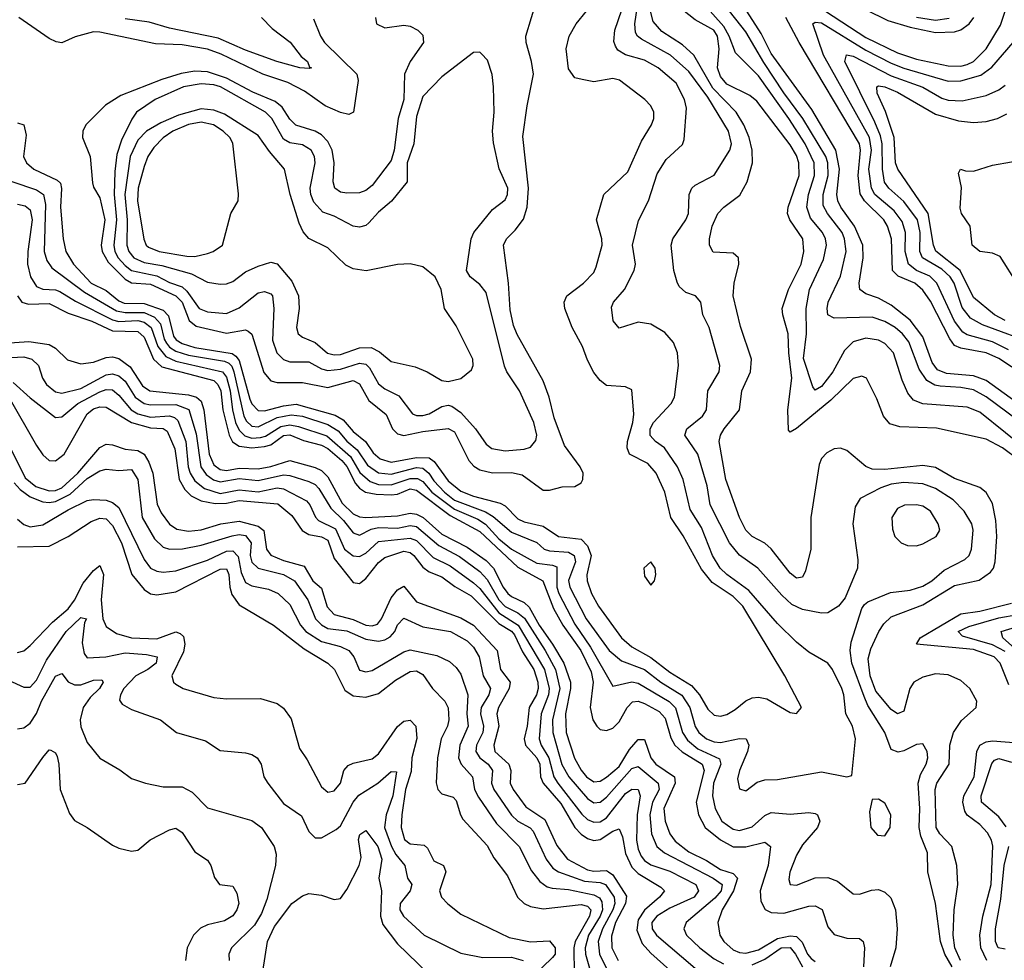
# Model space of a CAD drawing. Header units: inches. Extents: x 884549 to 1028252, y 526810 to 653624.
# Tile 511 of 656: x 952437 to 955547, y 595771 to 598743. Entities that reach past the tile are written whole.
import ezdxf

# ---------------------------------------------------------------- set-up
doc = ezdxf.new("R2010")
doc.units = ezdxf.units.IN
doc.header["$MEASUREMENT"] = 0
doc.layers.add('A9559', color=7, linetype='Continuous')

msp = doc.modelspace()

# ---------------------------------------------------------------- linework, layer by layer
at = {"layer": 'A9559', "color": 5}
for points, elevation in [([(952411.6, 598231.6), (952490, 598205.1), (952512.4, 598190), (952518.4, 598158.4), (952514.3, 598010), (952522.2, 597982.2), (952538.4, 597958.4), (952642, 597882), (952743.1, 597823.1), (952770, 597817.3), (952830, 597817), (952862.8, 597802.8), (952881.9, 597781.9), (952893.3, 597733.3), (952900.3, 597720.3), (952910, 597707.9), (952930, 597695.7), (952970, 597683), (953083.7, 597663.7), (953097.7, 597657.7), (953107.4, 597647.4), (953113.7, 597630), (953145.1, 597490), (953153.8, 597473.8), (953170, 597458.8), (953190, 597456.3), (953250, 597485.3), (953294.4, 597494.4), (953330, 597490.2), (953410, 597463.5), (953443.2, 597443.2), (953470, 597411), (953503.3, 597383.3), (953535.2, 597335.2), (953570, 597310.5), (953610, 597306.4), (953690, 597328.1), (953710, 597326.1), (953729.6, 597309.6), (953745.4, 597285.4), (953778.6, 597250), (953810, 597224.9), (953908, 597188), (953932.7, 597172.7), (953990, 597123.1), (954070, 597090.8), (954093.9, 597070), (954110, 597064.1), (954170, 597059.8), (954188.4, 597050), (954192.8, 597030), (954170.7, 596970.7), (954174.2, 596950), (954226.3, 596850), (954299.2, 596750), (954337.4, 596717.4), (954410, 596690), (954461.7, 596650), (954528.6, 596608.6), (954553.3, 596570), (954570, 596509.1), (954581.8, 596490), (954606, 596470), (954630, 596461), (954650, 596459.4), (954710, 596471.4), (954731.9, 596470), (954739.8, 596450), (954735.5, 596430), (954710.2, 596370), (954704.2, 596344.2), (954710, 596313), (954730, 596306.3), (954766.7, 596333.3), (954790, 596340.7), (954830, 596341.9), (954970, 596366), (955049.4, 596350.6), (955065.2, 596354.8), (955076.5, 596470), (955067, 596510), (955046.7, 596550), (955040.4, 596610), (955034.2, 596630), (955004.3, 596690), (954989.8, 596710), (954930, 596744.6), (954890, 596776.1), (954830, 596834.7), (954739.5, 596939.5), (954670, 596989.6), (954649.9, 597010), (954624.7, 597050), (954590, 597138.1), (954554.7, 597194.7), (954532.2, 597290), (954514.3, 597330), (954473.2, 597390), (954444.9, 597410), (954428.4, 597428.4), (954428.8, 597450), (954439.2, 597470), (954494.6, 597530), (954504.9, 597550), (954518.3, 597650), (954514.9, 597690), (954502.2, 597722.2), (954474.7, 597754.7), (954430, 597780.8), (954390, 597786.8), (954330, 597768.4), (954311.1, 597791.1), (954306, 597834), (954313, 597850), (954347.4, 597890), (954378, 597950), (954382.4, 597970), (954372.2, 598030), (954391.6, 598108.4), (954423.4, 598170), (954450, 598255.8), (954479.1, 598300.9), (954530, 598348), (954535.9, 598364.1), (954542.9, 598462.9), (954537.2, 598490), (954510, 598542.1), (954453.9, 598590), (954410, 598614.5), (954350, 598631.2), (954326.4, 598646.4), (954318.6, 598658.6), (954313.9, 598673.9), (954316.9, 598710), (954350, 598808.1)], 2560), ([(953560.6, 598750), (953564.2, 598730), (953590, 598717.2), (953650, 598725), (953670, 598722), (953694.6, 598710), (953710, 598693.4), (953712.7, 598670), (953669.8, 598610.2), (953652.2, 598570), (953650.6, 598490), (953631.9, 598430), (953619.2, 598330), (953610, 598297.5), (953550, 598219.2), (953530, 598202.6), (953510, 598195.8), (953470, 598194.7), (953450, 598198.1), (953432.4, 598210), (953427.2, 598230), (953429.7, 598290), (953423.7, 598330), (953410, 598357.6), (953390, 598378.5), (953370, 598390.8), (953309.6, 598409.6), (953290, 598428.6), (953265.8, 598465.8), (953243.6, 598483.6), (953173.1, 598513.1), (953090, 598557.9), (953030, 598578), (952990, 598579.6), (952947.2, 598572.8), (952886, 598554), (952756.6, 598503.4), (952707.7, 598472.3), (952646.3, 598410), (952636.6, 598390), (952635.1, 598370), (952659.4, 598310), (952666.9, 598226.9), (952670, 598213.7), (952690, 598179.5), (952706.1, 598110), (952694.3, 598030), (952697.9, 598010), (952716.1, 597976.1), (952770, 597923), (952790, 597910.8), (952850, 597907.3), (952930.1, 597870.1), (952949.9, 597849.9), (952972.1, 597792.1), (952994, 597774), (953090, 597752.5), (953150, 597762.8), (953159, 597759), (953170, 597749.3), (953208.3, 597628.3), (953230, 597601.9), (953250, 597596.5), (953330, 597596.7), (953410, 597580.8), (953490, 597603.1), (953510, 597592.5), (953539.9, 597539.9), (953594.9, 597494.9), (953614.5, 597450), (953630, 597433.9), (953650, 597429.3), (953710, 597441.5), (953790, 597450.5), (953810, 597440.3), (953855.7, 597350), (953871.8, 597331.8), (953890, 597320.1), (953930, 597311.3), (953990, 597311.6), (954024.1, 597304.1), (954090, 597256.4), (954110, 597256.4), (954150, 597266.8), (954190, 597267.6), (954210, 597278.9), (954215.6, 597290), (954216.4, 597310), (954207.2, 597330), (954157.6, 597397.6), (954124.6, 597484.6), (954108.9, 597550), (954090, 597601.6), (954007.8, 597747.8), (953996.4, 597776.4), (953986.1, 597826.1), (953981.1, 597910), (953965.5, 598030), (953975, 598050), (954002.4, 598077.6), (954027.8, 598112.2), (954040.1, 598150), (954043.5, 598210), (954026.4, 598373.6), (954039.3, 598470), (954059.7, 598570), (954053.8, 598610), (954036.2, 598670), (954036, 598690), (954070.9, 598809.1)], 2620), ([(955381.8, 595750), (955359, 595790), (955345.8, 595830), (955329.4, 595950), (955305.3, 596050), (955304.4, 596110), (955283.2, 596163.2), (955277.9, 596190), (955280.5, 596250), (955274.7, 596330), (955282.6, 596357.4), (955299.6, 596390), (955304.9, 596410), (955302.9, 596430), (955290, 596454.2), (955270, 596453), (955230, 596432.1), (955211.5, 596428.5), (955190, 596437), (955169.1, 596490), (955116.2, 596576.2), (955104, 596604), (955065.4, 596710), (955060.3, 596750), (955063.6, 596776.4), (955097.3, 596882.7), (955105.2, 596894.8), (955116.2, 596903.8), (955187.5, 596932.5), (955250, 596939.9), (955290, 596953.1), (955318.5, 596970), (955356.7, 597003.3), (955422.4, 597037.6), (955436, 597050), (955443.4, 597070), (955448.9, 597130), (955444.3, 597150), (955420.2, 597190), (955385.6, 597225.6), (955330, 597261.9), (955290, 597275.8), (955230, 597280.5), (955190, 597275.2), (955156.4, 597263.6), (955092, 597230), (955076.3, 597203.7), (955068.8, 597150), (955084.4, 597035.6), (955083.1, 597010), (955044.4, 596915.6), (955023, 596890), (954990, 596868.5), (954970, 596867.4), (954910, 596878.7), (954875.4, 596895.4), (954844, 596924), (954768.8, 597010), (954710, 597051.2), (954678.7, 597090), (954617.7, 597210), (954608, 597270), (954578.9, 597370), (954537.7, 597430), (954543.7, 597450), (954593.1, 597490), (954606.4, 597510), (954610.4, 597570), (954646.1, 597630), (954648.7, 597650), (954614.2, 597770), (954594.3, 597810), (954588.2, 597850), (954571.8, 597870), (954540.5, 597880.5), (954520, 597900), (954513.2, 597913.2), (954502.9, 597950), (954494.5, 598030), (954499.9, 598050), (954541.2, 598110), (954549.5, 598130), (954551.4, 598190), (954560.2, 598210), (954570, 598219.3), (954630, 598251), (954679.9, 598330), (954685.5, 598350), (954675.7, 598390), (954610, 598497.5), (954550, 598579.1), (954492.6, 598630), (954401.1, 598681.1), (954388.8, 598690), (954382, 598702), (954379.9, 598730), (954395, 598830)], 2540), ([(955631.7, 597371.7), (955470, 597502.4), (955430, 597518.7), (955290, 597529.1), (955260.2, 597540.2), (955242.4, 597562.4), (955224, 597604), (955197, 597690), (955170, 597719.5), (955150, 597729.9), (955110, 597736), (955070, 597724.3), (955042.5, 597697.5), (955005.7, 597630), (954970, 597583.9), (954950, 597572.5), (954942.2, 597582.2), (954912.6, 597672.6), (954921.9, 597750), (954920.8, 597830), (954931.2, 597890), (954975.6, 597984.4), (954985, 598030), (954982.3, 598050), (954973, 598070), (954935.2, 598115.2), (954922.9, 598150), (954928.3, 598190), (954947.5, 598250), (954946.2, 598290), (954917.8, 598350), (954866.8, 598430), (954770, 598564.9), (954698.1, 598638.1), (954678.3, 598690), (954661, 598721), (954565.6, 598830)], 2460), ([(955040.1, 598810), (955179.5, 598739.5), (955250, 598718.8), (955330, 598702.5), (955390, 598704.1), (955410, 598710.8), (955435.4, 598730), (955450.5, 598750)], 2420), ([(952430, 598417), (952450, 598410.1), (952457.7, 598377.7), (952448.8, 598310), (952458.8, 598290), (952481.6, 598270), (952555.3, 598235.3), (952565.8, 598225.8), (952569.2, 598209.2), (952566.3, 598150), (952574.3, 598050), (952582.9, 598010), (952607.2, 597970), (952662.3, 597910), (952710, 597886.6), (952750, 597854.8), (952767.1, 597847.1), (952830, 597846.1), (952890, 597824.8), (952907.4, 597807.4), (952922.2, 597742.2), (952930.8, 597730.8), (952950, 597719.3), (952990, 597706.8), (953107.5, 597687.5), (953119.7, 597679.7), (953130, 597665.3), (953163.8, 597543.8), (953170, 597528.8), (953190, 597508), (953210, 597506.5), (953270, 597522.5), (953310, 597527.4), (953433.1, 597493.1), (953458.7, 597478.7), (953490, 597441.2), (953529.4, 597409.4), (953553.8, 597373.8), (953575.4, 597355.4), (953610, 597344.9), (953690, 597359.7), (953730, 597358.1), (953746.4, 597346.4), (953790, 597285.2), (953830, 597253.2), (953870, 597237.6), (953954.9, 597214.9), (953970, 597206.5), (954010, 597165.9), (954030, 597156.1), (954090, 597142), (954138.6, 597110), (954210, 597101), (954230, 597080.4), (954242.1, 597050), (954228.7, 596988.7), (954228.9, 596970), (954242.8, 596930), (954264.9, 596890), (954338.2, 596790), (954370, 596761.2), (954430, 596727.4), (954490, 596681.6), (954558.5, 596638.5), (954584, 596610), (954610, 596563.7), (954630, 596545), (954650, 596542.6), (954670, 596547.8), (954696.9, 596563.1), (954730, 596590.7), (954750, 596599.8), (954770, 596602.6), (954796.9, 596596.9), (954870, 596553.4), (954890, 596550.8), (954906, 596570), (954854, 596670), (954720.7, 596890), (954690, 596919.9), (954623.9, 596963.9), (954590, 597006.8), (954532.2, 597112.2), (954493.2, 597170), (954474.2, 597250), (954447.1, 597310), (954420.5, 597340.5), (954363.2, 597370), (954355.9, 597390), (954357, 597410), (954374, 597470), (954376.3, 597496.3), (954370, 597573.2), (954350, 597582.9), (954290, 597587.1), (954270, 597602.7), (954250, 597627.9), (954230, 597666.6), (954214.8, 597710), (954182.1, 597770), (954158.7, 597830), (954157.1, 597850), (954165.2, 597870), (954218.2, 597910), (954250, 597944.2), (954257.8, 597962.2), (954276.6, 598030), (954275.4, 598050), (954259.1, 598110), (954282.3, 598190), (954357.6, 598262.4), (954401.2, 598358.8), (954432.3, 598410), (954439.4, 598430), (954439.8, 598450), (954430, 598470.9), (954411.9, 598490), (954331.4, 598551.4), (954310, 598556.9), (954250, 598546.2), (954213.5, 598553.5), (954190, 598559.1), (954170, 598587.8), (954163.1, 598650), (954172.8, 598690), (954194.7, 598730), (954227, 598770)], 2580), ([(955408.2, 595770), (955390.9, 595810), (955384.9, 595850), (955388.9, 595930), (955400.3, 596010), (955396.5, 596070), (955381.3, 596130), (955343.2, 596170), (955331.3, 596190), (955328.5, 596310), (955334, 596330), (955372.5, 596390), (955374.8, 596450), (955386.7, 596490), (955411.9, 596528.1), (955458.4, 596570), (955459.9, 596590), (955438.3, 596630), (955410, 596654.6), (955370, 596672.3), (955330, 596675.4), (955290, 596665.5), (955261.5, 596650), (955248.9, 596630), (955230, 596557.7), (955210, 596549.4), (955190, 596563.1), (955141.6, 596621.6), (955122.8, 596670), (955116.9, 596723.1), (955124.9, 596755.1), (955150.5, 596809.5), (955166.3, 596833.7), (955190, 596855.5), (955290, 596893.7), (955390, 596954.9), (955467.8, 596972.2), (955503.2, 596996.8), (955512.3, 597010), (955517.6, 597030), (955523.4, 597110), (955520.2, 597160.2), (955510, 597213.7), (955490, 597249), (955470, 597264.9), (955390, 597292.6), (955330, 597327.3), (955290, 597334.4), (955170, 597321.8), (955130, 597322.8), (955110, 597331.4), (955050, 597381), (955029, 597389), (955010, 597386.4), (954986.4, 597373.6), (954970, 597356.5), (954962.5, 597337.5), (954935.8, 597170), (954936, 597070), (954919.1, 597000.9), (954910, 596980.8), (954890, 596978.1), (954870, 596993.5), (954810, 597070.8), (954790, 597089.1), (954750, 597109.4), (954730, 597129.9), (954710.8, 597170), (954667.1, 597290), (954646.4, 597410), (954650.5, 597430), (954662.1, 597450), (954710.5, 597510), (954717.7, 597570), (954745, 597630), (954748, 597670), (954713.6, 597773.6), (954690.4, 597870), (954693.7, 597910), (954708.6, 597970), (954707.1, 597990), (954690, 598004.5), (954627.8, 598007.8), (954615.7, 598030), (954615.4, 598050), (954624.2, 598090), (954641.9, 598130), (954661.1, 598150), (954711.7, 598188.3), (954734.3, 598230), (954752, 598290), (954750.6, 598330), (954741.3, 598370), (954724.4, 598410), (954700.2, 598450), (954626.2, 598526.2), (954566.7, 598630), (954530, 598663.4), (954464.8, 598704.8), (954437.3, 598737.3), (954429, 598769)], 2520), ([(955594.4, 597350), (955541.6, 597390), (955490, 597417.6), (955332.3, 597452.3), (955216.6, 597456.6), (955185.4, 597465.4), (955165.4, 597490), (955144.6, 597544.6), (955111.6, 597610), (955096.6, 597616.6), (955070, 597609.1), (954999.2, 597540.8), (954890, 597451.4), (954870, 597439.8), (954865.3, 597445.3), (954863.4, 597510), (954875.7, 597610), (954865.8, 597690), (954863.9, 597750), (954847.1, 597810), (954845.6, 597830), (954865.6, 597890), (954905.7, 597970), (954914, 598010), (954910.6, 598050), (954869.1, 598110), (954861.7, 598130), (954864.2, 598150), (954898.9, 598250), (954898, 598290), (954890, 598313.4), (954870, 598346.7), (954764.9, 598484.9), (954743.1, 598503.1), (954670, 598539.2), (954650, 598562.6), (954641.5, 598590), (954646.7, 598650), (954641.1, 598690), (954628.9, 598710), (954570, 598742.4), (954530, 598774.2)], 2480), ([(955652.7, 597430), (955490, 597551.3), (955450, 597572.7), (955410, 597580.4), (955344.2, 597584.2), (955327.8, 597587.8), (955302.4, 597602.4), (955278.5, 597638.5), (955244.9, 597724.9), (955225.6, 597750), (955202.5, 597770), (955170, 597789), (955130, 597802.3), (955010, 597799.5), (954990, 597809.8), (954986.9, 597830), (954990.4, 597850), (955030, 597932.1), (955047.8, 598010), (955042.1, 598050), (955034.3, 598070), (954988.3, 598130), (954975.2, 598155.2), (954975, 598190), (954990.1, 598250), (954989, 598290), (954983.4, 598310), (954910.4, 598430.4), (954850, 598511.5), (954787, 598607), (954730, 598704.1), (954663, 598790)], 2440), ([(955710, 597444), (955490, 597602.6), (955450, 597617.3), (955364.7, 597624.7), (955336, 597636), (955319.2, 597659.2), (955290, 597740.3), (955250, 597793.4), (955190, 597840.7), (955150, 597862.4), (955110, 597876.5), (955090.5, 597890), (955088.3, 597910), (955101.5, 597990), (955100.3, 598030), (955074, 598090), (955030.4, 598150), (955021, 598170), (955018.4, 598190), (955026.2, 598270), (955014.8, 598330), (954938.8, 598458.8), (954810, 598636), (954778.5, 598698.5), (954734, 598770)], 2420), ([(954981.8, 598770), (955110, 598686.3), (955210, 598637.7), (955270, 598617.6), (955370, 598596.6), (955410, 598595.4), (955430, 598600.9), (955450, 598610.4), (955489.9, 598650), (955534.6, 598725.4), (955549.1, 598770)], 2380), ([(953365.2, 598745.2), (953387, 598690), (953399.4, 598670), (953501.3, 598570), (953506.3, 598550), (953491.3, 598450), (953476.7, 598443.3), (953450, 598449.3), (953401.4, 598470), (953336.3, 598516.3), (953284.2, 598544.2), (953204.8, 598570), (953073.8, 598633.8), (953030, 598649.1), (952950, 598663.6), (952865.9, 598665.9), (952690, 598703.5), (952670, 598703.9), (952611.9, 598688.1), (952570, 598669.5), (952552.5, 598672.5), (952530, 598682.7), (952434.6, 598750)], 2580), ([(953200.9, 598750), (953234.8, 598714.8), (953291.7, 598671.7), (953325.9, 598625.9), (953345.8, 598610), (953352.3, 598592.3), (953358.8, 598590), (953351.7, 598588.3), (953322, 598590), (953248.9, 598610), (953150, 598646.2), (953064.1, 598684.1), (952910, 598715.9), (952845.5, 598734.5), (952770, 598745.5)], 2560), ([(955736.3, 597536.3), (955530, 597672.5), (955490, 597690.4), (955410, 597704.6), (955390, 597713.3), (955374.7, 597734.7), (955313.6, 597853.6), (955290, 597888), (955263.9, 597910), (955212, 597932), (955194.1, 597950), (955190.6, 598050), (955177.9, 598090), (955166.6, 598110), (955105.1, 598170), (955092, 598192), (955085.4, 598250), (955092.6, 598330), (955089.3, 598350), (954899, 598670), (954857.3, 598750)], 2380), ([(955270, 598750.9), (955330, 598741.5), (955372.5, 598747.5)], 2440), ([(955559.8, 597699.8), (955510, 597724.8), (955430, 597746.5), (955415.8, 597755.8), (955390, 597790), (955334.2, 597910), (955312.1, 597932.1), (955270, 597950.4), (955243.8, 597970), (955233.7, 598010), (955235.2, 598070), (955224.5, 598104.5), (955198.6, 598138.6), (955138.3, 598190), (955127.6, 598210), (955118.8, 598270), (955127.3, 598330), (955120.9, 598370), (954975.7, 598630), (954942.2, 598730), (954950, 598735.2), (954970, 598733), (955110, 598646.5), (955190, 598605), (955230, 598589.8), (955370, 598548.2), (955410, 598549.6), (955472.9, 598567.1), (955507.1, 598592.9), (955574.4, 598670)], 2360), ([(955650, 597714.8), (955478.3, 597778.3), (955440, 597800), (955413.4, 597833.4), (955388.3, 597910), (955375.9, 597930), (955350, 597954.2), (955288.7, 597990), (955280.3, 598010), (955280.9, 598070), (955272.7, 598110), (955230, 598168.4), (955182.3, 598210), (955169, 598229), (955161.8, 598270), (955161.3, 598350), (955155.4, 598375.4), (955138.3, 598418.3), (955043.7, 598610), (955048, 598632), (955070, 598627.6), (955190, 598565.2), (955289.4, 598529.4), (955350, 598495), (955370, 598488.8), (955414, 598486), (955490, 598502.6), (955530, 598520.6), (955550, 598535.8)], 2340), ([(955550, 597791.7), (955515.4, 597810), (955450, 597864.6), (955407.5, 597950), (955331.1, 598011.1), (955323.4, 598030), (955306.3, 598130), (955210.2, 598270), (955203.4, 598290), (955198.6, 598370), (955172, 598452), (955145.4, 598510), (955144.3, 598530), (955150, 598533.4), (955169.9, 598530.1), (955210, 598514.1), (955330, 598443.7), (955402.6, 598422.6), (955450, 598417.5), (955490, 598421.1), (955525.8, 598430), (955555.1, 598444.9)], 2320), ([(955590, 597905.5), (955534.2, 597994.2), (955510, 598004.4), (955470, 598010.3), (955444.9, 598030), (955438.7, 598090), (955411.4, 598130), (955407.6, 598147.6), (955412.2, 598212.2), (955402, 598258), (955408.7, 598270), (955424.6, 598264.6), (955450, 598264.1), (955510, 598283.4), (955630, 598303.8)], 2280), ([(952430, 598160), (952454.2, 598154.2), (952470, 598141.5), (952476.2, 598110), (952462.5, 598010), (952461.4, 597970), (952470.7, 597930), (952490, 597899.9), (952510, 597890.7), (952550, 597888.8), (952563.9, 597883.9), (952612.8, 597852.8), (952730, 597793.8), (952750, 597788.9), (952810, 597792.4), (952830, 597786.8), (952852.2, 597770), (952872.8, 597710), (952898.2, 597678.2), (952930, 597664.1), (953077.7, 597630), (953090, 597612.9), (953101.5, 597570), (953108.8, 597510), (953118.9, 597470), (953130, 597445.6), (953147.7, 597427.7), (953170, 597420.4), (953197.6, 597422.4), (953212.9, 597427.1), (953262.2, 597457.8), (953290, 597462.8), (953317.8, 597457.8), (953407.3, 597427.3), (953482, 597362), (953511.7, 597311.7), (953543.7, 597283.7), (953570, 597274.4), (953610, 597273), (953670, 597292.6), (953693.5, 597293.5), (953710, 597283.2), (953739.2, 597250), (953810, 597196.1), (953884.3, 597164.3), (953908.3, 597148.3), (953950, 597102.7), (953990, 597070), (954070, 597025), (954119.6, 597019.6), (954133.9, 597013.9), (954133.6, 596950), (954139.6, 596930), (954190, 596833.3), (954240.2, 596760.2), (954310, 596637.4), (954369.9, 596650.1), (954390, 596646.4), (954488.4, 596588.4), (954508.5, 596568.5), (954530.7, 596490.7), (954545.9, 596465.9), (954579.3, 596439.3), (954647.5, 596407.5), (954651.4, 596390), (954628.1, 596330), (954625.2, 596290), (954633.6, 596250), (954655.2, 596210), (954690, 596185.1), (954710, 596180.9), (954750, 596192.9), (954790, 596228.1), (954810, 596238.1), (954870, 596232.1), (954930, 596238.1), (954950, 596234.6), (954956.5, 596230), (954964, 596210), (954957, 596190), (954910, 596136), (954890, 596102.6), (954869.4, 596049.4), (954866.4, 596026.4), (954870.3, 596010.3), (954890, 596007.8), (954950, 596031.8), (954990, 596032.4), (955020.3, 596020.3), (955070, 595981.3), (955090, 595980.2), (955127.3, 595992.7), (955150, 595994.1), (955170, 595986.3), (955188.2, 595968.2), (955203.5, 595930), (955209, 595870), (955204.3, 595810), (955186.8, 595750)], 2540), ([(952429.7, 597870), (952443.6, 597850), (952464.3, 597844.3), (952530, 597845.5), (952590, 597815.4), (952664.6, 597790), (952730, 597759.9), (952810, 597757.2), (952830, 597739.9), (952860, 597670), (952885.8, 597645.8), (953050, 597602.8), (953063.2, 597590), (953072, 597570), (953078.9, 597510), (953098.3, 597430), (953109.1, 597409.1), (953130, 597395.3), (953169.9, 597389.9), (953210, 597393.9), (953230, 597399.8), (953270, 597428.6), (953290, 597431), (953333.2, 597413.2), (953390, 597398.5), (953410, 597387.9), (953454.9, 597350), (953470.5, 597330.5), (953497.1, 597277.1), (953510, 597262.1), (953529.3, 597250), (953563.1, 597243.1), (953610, 597241.1), (953630, 597243.7), (953670, 597260), (953690, 597256.3), (953796.4, 597176.4), (953890, 597125.3), (954010, 597012.8), (954089.5, 596969.5), (954122.6, 596882.6), (954152.8, 596830), (954208.9, 596750), (954241.9, 596681.9), (954248.4, 596650), (954239.1, 596570), (954246.9, 596530), (954259.4, 596510), (954270, 596500.3), (954290, 596496.7), (954310, 596504.4), (954330, 596523.8), (954355.7, 596570), (954372.3, 596587.7), (954390, 596589.5), (954410, 596582.4), (954456.4, 596556.4), (954475.5, 596535.5), (954493.6, 596473.6), (954506.7, 596450), (954529, 596429), (954592.5, 596390), (954598.5, 596370), (954574.1, 596270), (954581.3, 596230), (954602.4, 596190), (954650, 596151.6), (954690, 596129.6), (954730, 596129), (954790, 596143.8), (954808.1, 596130), (954800.7, 596070), (954776.2, 595990), (954777.4, 595957.4), (954791.2, 595931.2), (954810, 595921.5), (954850, 595919.7), (954930, 595941.4), (954950, 595942.9), (954971.2, 595931.2), (954990, 595876.3), (955010, 595852.4), (955050, 595840.5), (955090, 595839.4), (955101.6, 595830), (955105.1, 595810), (955102.1, 595750)], 2520), ([(952390, 597721), (952465.8, 597725.8), (952530, 597716.2), (952550, 597705.2), (952588.3, 597668.3), (952630, 597655.8), (952670, 597660.7), (952710, 597675.4), (952730, 597677), (952750, 597672.3), (952785.9, 597645.9), (952825.3, 597585.3), (952847.5, 597570), (952970, 597557.2), (952994.9, 597550), (953010, 597537), (953018.7, 597510), (953035.6, 597370), (953050, 597336.3), (953070, 597321), (953090, 597318.4), (953130, 597325.2), (953190, 597323.9), (953230, 597330.9), (953290, 597349.6), (953370, 597327.3), (953390, 597317.9), (953410, 597298.7), (953455, 597215), (953490, 597181.3), (953510, 597172.2), (953530, 597169.8), (953630, 597175), (953670, 597183.1), (953690, 597180.5), (953711, 597170), (953770, 597117.4), (953850, 597075.6), (953910, 597033.4), (953933.7, 597010), (953963.6, 596950), (953978.7, 596930), (953990, 596920), (954030, 596901.3), (954046.3, 596886.3), (954077.5, 596830), (954120, 596770), (954155.4, 596710), (954176.5, 596650), (954176.5, 596630), (954160.4, 596550), (954163.1, 596490), (954189.7, 596409.7), (954210, 596371.4), (954227, 596350), (954250, 596335.1), (954270, 596336.6), (954290, 596348.9), (954330, 596382.8), (954363.2, 596436.8), (954390, 596468.6), (954410, 596467.9), (954430.7, 596410.7), (954445.8, 596390), (954505.4, 596350), (954507.6, 596330), (954472, 596250), (954475.8, 596210), (954490.4, 596170), (954507.3, 596147.3), (954550, 596113.2), (954606.6, 596086.6), (954650, 596057.2), (954690, 596044.7), (954703.9, 596030), (954691.6, 595990), (954656.1, 595930), (954642.1, 595890), (954648.3, 595850), (954660.5, 595830), (954690, 595803.6), (954710, 595795), (954730, 595792.8), (954770, 595803.4), (954830, 595839.7), (954870, 595847.8), (954890, 595845.5), (954908.5, 595828.5), (954925.6, 595790), (954936.9, 595776.9), (954950, 595766.6)], 2480), ([(952390, 597674.2), (952450, 597677.5), (952475.1, 597670), (952496.3, 597650), (952509.3, 597610), (952521.5, 597590), (952550, 597566.8), (952570, 597562.8), (952630, 597577.3), (952710, 597620.9), (952730, 597623.3), (952750, 597617.8), (952770, 597600.2), (952801.9, 597550), (952829.6, 597529.6), (952850, 597525.3), (952930, 597526.4), (952971.4, 597511.4), (952994.1, 597434.1), (953008.6, 597330), (953025.7, 597305.7), (953049.1, 597289.1), (953070, 597282.6), (953130, 597293.4), (953190, 597286.5), (953270, 597304.9), (953290, 597302.8), (953350, 597283.2), (953370, 597273.8), (953381.7, 597261.7), (953419.5, 597199.5), (953460.2, 597160.2), (953490, 597121.6), (953510, 597114.1), (953547, 597133), (953570, 597138), (953630, 597136.3), (953670, 597144.1), (953690, 597141.1), (953761, 597081), (953826.5, 597046.5), (953890, 596998.8), (953913.8, 596973.8), (953950, 596909.4), (953970, 596888.9), (954010, 596868.6), (954031.4, 596851.4), (954096.4, 596750), (954129, 596690), (954143.1, 596630), (954120.3, 596530), (954120.5, 596490), (954149.4, 596389.4), (954171.4, 596350), (954230, 596281.7), (954250, 596268.8), (954270, 596270.1), (954290, 596286.1), (954370, 596376.7), (954390, 596383.5), (954453.3, 596330), (954456.7, 596310), (954435.6, 596270), (954427.4, 596230), (954432.6, 596170), (954449.3, 596130), (954474, 596110), (954627.8, 596030), (954655.4, 596010), (954652.4, 595990), (954632.6, 595967.4), (954541.9, 595890), (954534.6, 595870), (954543.5, 595850), (954585.4, 595810), (954630, 595775.7), (954659.5, 595759.5)], 2460), ([(952416.7, 597596.7), (952470, 597548.3), (952550, 597486.1), (952570, 597487.8), (952620.3, 597530), (952690, 597567.1), (952710, 597574.3), (952730, 597573), (952750, 597556.6), (952789.3, 597510), (952810, 597497.5), (952850, 597487.3), (952910, 597490.6), (952925.8, 597485.8), (952936.6, 597476.6), (952961.3, 597410), (952969.5, 597330), (952975.4, 597310), (952990, 597286.1), (953021.1, 597261.1), (953070, 597245.7), (953130, 597257.4), (953190, 597250.4), (953250, 597263), (953270, 597260.7), (953342.3, 597222.3), (953353.5, 597210), (953370.8, 597170.8), (953380.5, 597160.5), (953434.5, 597134.5), (953462.6, 597070), (953490, 597048.3), (953510, 597046.3), (953530, 597057.4), (953570, 597093.7), (953670, 597104.6), (953690, 597096.9), (953743.4, 597043.4), (953797, 597017), (953870, 596963.7), (953890, 596945.8), (953950, 596868.7), (954011.7, 596830), (954094.6, 596690), (954109.5, 596630), (954107.5, 596610), (954083.8, 596550), (954078, 596470), (954083.7, 596450), (954108.3, 596410), (954123.9, 596350), (954137, 596330), (954212.7, 596232.7), (954230, 596216), (954250, 596207.2), (954270, 596208.7), (954290, 596221.1), (954350, 596297.5), (954370, 596311.2), (954390, 596310.6), (954397, 596290), (954386.8, 596230), (954385.6, 596150), (954390, 596121.6), (954399.8, 596099.8), (954410, 596086.3), (954430, 596072.4), (954490, 596052), (954572.4, 596010), (954581.4, 595990), (954567.5, 595970), (954490, 595936), (954448.9, 595910), (954434, 595890), (954435, 595870), (954448.3, 595850), (954570, 595746.1)], 2440), ([(952402.1, 597550), (952490, 597396.8), (952510, 597367.7), (952530, 597349.4), (952550, 597348.4), (952577, 597370), (952650, 597497), (952670, 597513.1), (952690, 597519.6), (952710, 597518.5), (952790, 597470), (952850, 597453.5), (952890, 597450.9), (952902.5, 597442.5), (952927.2, 597387.2), (952940.5, 597290), (952958.2, 597258.2), (952978.3, 597238.3), (953010, 597222.8), (953054.4, 597214.4), (953090, 597215.3), (953130, 597223.2), (953252.6, 597212.6), (953296.3, 597176.3), (953328.7, 597128.8), (953350, 597116.2), (953390, 597108.9), (953410, 597098.5), (953430, 597040.3), (953490, 596963.9), (953510, 596961), (953515, 596965), (953530, 596977.1), (953570, 597028.1), (953590, 597043.4), (953650, 597063), (953670, 597059.4), (953682.3, 597050), (953710, 597012.7), (953730, 596998.1), (953770, 596982.2), (953811.8, 596951.8), (953862.8, 596922.8), (953950, 596835.1), (953990, 596810.4), (953999.5, 596799.5), (954025, 596745), (954060.8, 596690), (954073.3, 596650), (954074.2, 596630), (954069.8, 596610), (954046, 596570), (954039.9, 596510), (954030.8, 596470), (954034.4, 596450), (954070.2, 596410), (954079.6, 596390), (954081.5, 596350), (954090.3, 596330), (954146.4, 596266.4), (954190.8, 596190.8), (954210, 596169.1), (954230, 596155.2), (954250, 596149.2), (954270, 596152.9), (954310, 596178.9), (954330, 596185.8), (954341.1, 596161.1), (954350, 596107.7), (954370, 596065.4), (954390, 596044.6), (954461.7, 596001.7), (954473.1, 595990), (954457.6, 595970), (954410, 595929.2), (954390, 595899), (954386, 595866), (954403.4, 595823.4), (954430, 595793.3), (954550, 595686.2)], 2420), ([(952410, 597384.6), (952454.6, 597294.6), (952487.8, 597267.8), (952530, 597254.2), (952550, 597255.2), (952570, 597263.5), (952620.8, 597310), (952690, 597391.3), (952710, 597401.8), (952730, 597399.8), (952770, 597385.5), (952810, 597381.6), (952830, 597370.1), (952844.4, 597344.4), (952857, 597310), (952871.5, 597211.5), (952884.2, 597184.2), (952910, 597148.8), (952933.3, 597133.3), (952970, 597126.2), (953010, 597130.7), (953072.7, 597150), (953130, 597157.7), (953190, 597142.7), (953208.3, 597128.3), (953216.4, 597070), (953230, 597050.5), (953270, 597033.5), (953335.9, 597015.9), (953362.5, 596970), (953390, 596946.3), (953407.8, 596887.8), (953430, 596863.2), (953490, 596847.7), (953530, 596830.1), (953550, 596827.7), (953566.8, 596833.2), (953580.1, 596850), (953610, 596916.3), (953630, 596941.7), (953650, 596953.3), (953690, 596903.7), (953830, 596852.7), (953870, 596829.5), (953945.1, 596750), (953955.7, 596690), (953985.7, 596650), (953983.1, 596630), (953949.2, 596570), (953943.5, 596550), (953950.3, 596510), (953934, 596450), (953937.3, 596430), (953981.7, 596390), (953988.3, 596370), (953986.2, 596330), (953995.9, 596310), (954035.7, 596255.7), (954095.2, 596215.2), (954133.7, 596133.7), (954166.9, 596090), (954230, 596056.8), (954250, 596052.2), (954290, 596054.2), (954297.2, 596050), (954310, 596041), (954353.7, 595973.7), (954350.6, 595950), (954318.6, 595890), (954306.7, 595846.7), (954307.3, 595810), (954327.2, 595770)], 2380), ([(952419.5, 597279.5), (952438, 597258), (952470, 597235.6), (952510, 597219.6), (952530, 597216.9), (952550, 597220.2), (952596.2, 597243.8), (952650, 597292.6), (952690, 597317), (952710, 597322.6), (952750, 597318), (952790, 597321.1), (952810.1, 597290), (952824.1, 597170), (952862.8, 597102.8), (952890, 597076.3), (952910, 597069.7), (952950.7, 597070.7), (953010, 597082.4), (953107.7, 597112.3), (953130, 597116.1), (953150, 597113), (953168, 597090), (953165.1, 597050), (953170, 597028.4), (953190, 597010), (953270, 596989.3), (953304.7, 596970), (953346.6, 596910), (953371.3, 596850), (953390.4, 596830.4), (953410, 596819.4), (953470, 596811.8), (953530, 596785.4), (953570, 596779.1), (953590, 596783.1), (953607.3, 596792.7), (953621.6, 596810), (953630, 596830.9), (953650, 596851.6), (953710, 596824.7), (953797.7, 596810), (953850, 596780.1), (953870, 596760.3), (953888.7, 596730), (953900.9, 596670), (953923.5, 596630), (953919.1, 596610), (953894.9, 596570), (953892, 596550), (953902, 596510), (953900.3, 596490), (953880.1, 596450), (953878.1, 596430), (953890.1, 596410), (953916.4, 596390), (953930.7, 596370), (953927.4, 596330), (953934.8, 596310), (953990, 596229.3), (954010.2, 596210.2), (954049.6, 596189.6), (954058.9, 596178.9), (954100.1, 596090), (954121.4, 596061.4), (954138.8, 596050), (954221.1, 596021.1), (954270, 596016.1), (954286.9, 596010), (954314.9, 595970), (954316.4, 595950), (954309.9, 595930), (954278.1, 595870), (954264.2, 595830), (954268.2, 595790), (954290, 595744.4)], 2360), ([(952430, 597164.5), (952450, 597147.4), (952470, 597140.3), (952510, 597146.2), (952590, 597194.4), (952650, 597223.5), (952670, 597226.8), (952710, 597224.5), (952730, 597217.5), (952750, 597201.2), (952830, 597037), (952850, 597009.6), (952870, 596999.9), (952890, 596997.3), (952930, 597001.7), (953030, 597034.9), (953090, 597063), (953110, 597064.7), (953126.7, 597046.7), (953136.3, 596996.3), (953150, 596963.9), (953170, 596953.7), (953223.1, 596943.1), (953253, 596930), (953290, 596895.2), (953323.8, 596830), (953340.4, 596810), (953390, 596778.2), (953450, 596762.7), (953476.4, 596750), (953492.4, 596730), (953510, 596687.1), (953530, 596681.8), (953550, 596686.4), (953650, 596745.1), (953670, 596751.8), (953754.2, 596734.2), (953794.8, 596714.8), (953815.8, 596695.8), (953830, 596674.9), (953852, 596610), (953849.2, 596550), (953853.7, 596510), (953826.7, 596450), (953823.2, 596410), (953830.9, 596390), (953866.8, 596350), (953873.8, 596310), (953885.7, 596285.7), (953943.2, 596203.2), (954014.9, 596130), (954053.5, 596053.5), (954079.9, 596019.9), (954103.4, 596003.4), (954118.8, 595998.8), (954170, 595994), (954250, 595978.1), (954268.5, 595968.5), (954276, 595956), (954278.2, 595930), (954270.9, 595910), (954233.7, 595850), (954222.7, 595810), (954223.8, 595790), (954238.6, 595738.6)], 2340), ([(952430, 597077.2), (952530, 597079.5), (952590, 597110.1), (952662.4, 597157.6), (952690, 597168.2), (952710, 597165.3), (952730, 597145), (952758, 597090), (952791.1, 596990), (952830, 596942.5), (952850, 596928.7), (952870, 596925.8), (952930, 596934.9), (953070, 597006.3), (953090, 597008), (953098, 596990), (953100.3, 596950), (953106.7, 596926.7), (953130, 596894.2), (953239, 596830), (953335.1, 596755.1), (953410, 596709.6), (953431.5, 596690), (953464.3, 596624.3), (953490, 596606.7), (953530, 596602.1), (953570, 596613.6), (953624.4, 596655.6), (953670, 596683.7), (953690, 596685.1), (953710, 596673.5), (953740.5, 596630), (953780.1, 596590), (953790, 596568.2), (953792.6, 596530), (953788.7, 596510), (953768.6, 596470), (953757.1, 596410), (953751.9, 596331.9), (953757.2, 596310), (953770, 596296.6), (953806.2, 596286.2), (953816, 596276), (953828.8, 596230), (953836.8, 596216.8), (953913.9, 596133.9), (953934.2, 596094.2), (953977.2, 596037.2), (954009.3, 595970), (954030, 595950.5), (954050, 595940.3), (954090, 595933.9), (954210, 595946.7), (954230, 595942.2), (954240.9, 595930), (954236.7, 595910), (954191.2, 595830), (954187.4, 595810), (954188.5, 595728.5)], 2320), ([(952430, 596742.8), (952450, 596748.6), (952470, 596765.5), (952540.6, 596839.4), (952590, 596881.3), (952610, 596908.5), (952637.5, 596962.5), (952670, 597002.4), (952690, 597018.1), (952701.8, 596990), (952694.1, 596910), (952700, 596850), (952710, 596825.5), (952742.8, 596802.8), (952790, 596790), (952870, 596786.8), (952930, 596808.3), (952943.6, 596803.6), (952953.9, 596793.9), (952958.8, 596770), (952954.5, 596745.5), (952917, 596670), (952922.2, 596650), (952930, 596643.5), (952953.7, 596630), (953050, 596601.2), (953090, 596597.2), (953197.6, 596597.6), (953250, 596581.9), (953270, 596567.1), (953294.1, 596534.1), (953320.4, 596440.4), (953344.6, 596404.6), (953390, 596319.2), (953410, 596301.6), (953430, 596306.6), (953449.9, 596330), (953460.6, 596370), (953474.2, 596385.8), (953490, 596393.6), (953550, 596407.7), (953570, 596423.3), (953630, 596509.2), (953650, 596525.8), (953670, 596529.1), (953688.2, 596510), (953691.8, 596471.8), (953675.7, 596410), (953673, 596367), (953655, 596310), (953643.6, 596230), (953642.1, 596190), (953652.1, 596152.1), (953670, 596139.2), (953714.5, 596134.5), (953725, 596125), (953745.1, 596085.1), (953775.6, 596070), (953782.8, 596050), (953763.4, 595990), (953769.5, 595970), (953788.8, 595948.8), (953830, 595916.3), (953983.3, 595843.3), (954050, 595829), (954110, 595832.4), (954128.3, 595810), (954128.7, 595790), (954120.3, 595779.7), (954026.9, 595690)], 2280), ([(955561.4, 596641.4), (955534.2, 596710), (955514.4, 596730), (955450, 596752.4), (955269.8, 596770), (955281.5, 596790), (955410, 596865.5), (955470, 596873.8), (955570, 596899.5)], 2480), ([(952290, 596705.9), (952450, 596634.1), (952470, 596634.1), (952490, 596655.9), (952521.2, 596718.8), (952583.4, 596810), (952630, 596854.1), (952648.4, 596850), (952641.9, 596838.1), (952634.2, 596774.2), (952640.1, 596740.1), (952650, 596725.9), (952709.1, 596729.1), (952770, 596741.9), (952837.3, 596737.3), (952871.6, 596730), (952867.8, 596710), (952841.5, 596690), (952803.6, 596670), (952766.1, 596630), (952755.1, 596610), (952752.2, 596592.2), (952760.4, 596580.4), (952790, 596562.9), (952881.3, 596530), (952931.8, 596490), (953024.2, 596464.2), (953070, 596433.8), (953150, 596426.5), (953170, 596421.3), (953187, 596410), (953199.2, 596390), (953208.3, 596350), (953220.2, 596330), (953270, 596266.3), (953326.9, 596226.9), (953350, 596177.4), (953370, 596157.8), (953390, 596158), (953436.4, 596183.6), (953450, 596196.1), (953490, 596270), (953507.6, 596292.4), (953568.5, 596330), (953610, 596367.4), (953626.7, 596366.7), (953615.8, 596290), (953594.6, 596230), (953589.6, 596190), (953611.1, 596130), (953624.6, 596104.6), (953653.9, 596070), (953661.9, 596030), (953675.6, 596010), (953670.7, 595990), (953638.9, 595950), (953637.5, 595930), (953649.5, 595910), (953714.5, 595850), (953830, 595793.7), (953899.3, 595779.3), (953990, 595780.5), (954027.5, 595770)], 2260), ([(955550, 596746), (955510, 596767.1), (955415, 596795), (955400.9, 596810), (955435.1, 596824.9), (955530, 596853), (955590, 596863.8)], 2460), ([(955588.5, 596748.5), (955542.5, 596790), (955537.1, 596810), (955610, 596832)], 2440), ([(952430, 596502.2), (952450, 596504.8), (952470, 596520.1), (952490, 596550.2), (952505.9, 596590), (952550, 596668.4), (952570, 596676.8), (952590.3, 596650.3), (952610, 596640.6), (952630, 596641.1), (952670, 596655.8), (952696.5, 596656.5), (952701, 596650), (952688.8, 596630), (952659.1, 596600.9), (952637.3, 596570), (952628.1, 596530), (952630, 596508.9), (952650, 596459), (952689.6, 596409.6), (952752.9, 596372.9), (952790, 596344.9), (952834.8, 596330), (952890, 596319.1), (952950, 596319.3), (952982, 596302), (953030, 596252.5), (953170, 596213), (953201.2, 596190), (953240.9, 596130), (953246.6, 596106.6), (953245.2, 596070), (953217.3, 595962.7), (953201, 595919), (953178.5, 595881.5), (953105.8, 595810), (953097.6, 595790), (953098.2, 595770)], 2240), ([(952430, 596326), (952454.5, 596330), (952510, 596411.3), (952530, 596436.1), (952534.8, 596434.8), (952550, 596426.7), (952555.2, 596415.2), (952560.8, 596390), (952565.2, 596310), (952594.2, 596234.2), (952610, 596212), (952650.2, 596190.2), (952730, 596134.3), (952750, 596124.6), (952790, 596115.3), (952810, 596118.4), (952849.1, 596150.9), (952910, 596182.8), (952930, 596187.9), (952950, 596174.3), (952990, 596113.6), (953030, 596087.6), (953040.6, 596070), (953052, 596032), (953068.5, 596010), (953110, 596004.9), (953122.6, 595982.6), (953128.9, 595950), (953122.5, 595930), (953110, 595911.4), (953084.2, 595895.8), (953030, 595882.5), (953007.8, 595872.2), (952985.4, 595850), (952965.9, 595810), (952961, 595770)], 2220), ([(955491.7, 595770), (955473, 595810), (955469.7, 595850), (955479.4, 595910), (955505.2, 596010), (955510.9, 596130.9), (955506.8, 596150), (955493.4, 596173.4), (955470, 596199.4), (955429.8, 596229.8), (955422.3, 596242.3), (955415.8, 596270), (955418.9, 596290), (955452, 596350), (955460, 596430), (955469.3, 596450), (955490, 596460.9), (955510, 596464), (955590, 596457.7)], 2480), ([(955552.6, 596192.6), (955530, 596224.5), (955475.3, 596270), (955473.6, 596290), (955507, 596393), (955516.4, 596403.6), (955530, 596408.8), (955570, 596397.2)], 2460), ([(953204.5, 595735.5), (953219.8, 595830), (953242.1, 595877.9), (953296.8, 595950), (953330, 595974.9), (953350, 595982), (953390, 595977), (953430, 595963.1), (953450, 595966.3), (953470, 595994.7), (953509.2, 596070), (953515.4, 596095.4), (953507.4, 596152.6), (953511.7, 596168.3), (953530, 596181.1), (953568, 596130), (953581.1, 596090), (953571.5, 596030), (953579.5, 595990), (953577, 595910), (953583.6, 595883.6), (953630, 595822.5), (953758.8, 595698.8)], 2240), ([(955550, 595805.6), (955527.1, 595810), (955519.2, 595830), (955519.1, 595870), (955535.7, 595964.3), (955546.1, 596070), (955560.7, 596130)], 2460), ([(954750, 595756.2), (954790, 595774.8), (954842.5, 595810), (954870, 595811.5), (954887.7, 595790), (954910, 595750.1)], 2460)]:
    msp.add_lwpolyline(points, dxfattribs=dict(at, elevation=elevation))
for points, elevation in [([(953890, 598639.6), (953870, 598638.4), (953770, 598561.9), (953710, 598500.2), (953690, 598436.9), (953682.2, 598350), (953660.8, 598290), (953661, 598230), (953611.2, 598168.8), (953570, 598134.1), (953539.5, 598100.5), (953530, 598092.5), (953510, 598086.7), (953490, 598090.4), (953430, 598121.4), (953394.2, 598134.2), (953365.9, 598165.9), (953356.6, 598190), (953354.8, 598210), (953370.3, 598290), (953368.5, 598310), (953357.8, 598330), (953330, 598346.7), (953290, 598353.3), (953270, 598365.2), (953233.8, 598430), (953212.8, 598450), (953071.1, 598530), (953050, 598536.6), (953010, 598540), (952954.7, 598530), (952864.8, 598490), (952806.2, 598450), (952791.2, 598428.8), (952758.2, 598361.8), (952743.8, 598316.3), (952737.5, 598262.5), (952735.5, 598190), (952742.8, 598110), (952734.1, 598030), (952737.7, 598010), (952748.4, 597990), (952770, 597966.3), (952790.3, 597950.3), (952870, 597933.4), (952910, 597912.2), (952950, 597898.1), (952964.8, 597884.8), (953003.7, 597830), (953030, 597819.7), (953090, 597814.4), (953130, 597832.3), (953190, 597879.6), (953210, 597883.9), (953230, 597876.4), (953235.2, 597870), (953240.1, 597830), (953235.8, 597730), (953248.9, 597690), (953270, 597669.1), (953290, 597661.4), (953350, 597661.2), (953390, 597639.5), (953410, 597633.9), (953450, 597638.9), (953510, 597657.8), (953530, 597654.5), (953542.2, 597642.2), (953570, 597591.6), (953590, 597576.3), (953634.1, 597554.1), (953677.8, 597497.8), (953690, 597491.9), (953710, 597491.6), (953730, 597496.9), (953770, 597520.6), (953790, 597524.9), (953801.6, 597521.6), (953830, 597501.1), (953876.2, 597450), (953910, 597402), (953927.9, 597387.9), (953970, 597380.5), (954030, 597386.1), (954050, 597391.8), (954067.2, 597412.8), (954070.3, 597430), (954060.8, 597470), (954016, 597570), (953975.6, 597630), (953968.1, 597648.1), (953910, 597880.3), (953890, 597906.1), (953860.2, 597930), (953848.3, 597950), (953863.1, 598050), (953871.4, 598070), (953930, 598142.7), (953970, 598173.1), (953977.6, 598190), (953978.5, 598210), (953950.9, 598270.9), (953933.7, 598353.7), (953930.3, 598390), (953935.2, 598450), (953933.7, 598530), (953929.1, 598569.1), (953914.2, 598614.2), (953895.2, 598635.2)], 2640), ([(953010, 598461.1), (952938.7, 598441.3), (952883.2, 598416.8), (952837.3, 598390), (952810, 598362.4), (952785.6, 598310), (952768.5, 598190), (952776.3, 598110), (952775.7, 598030), (952782.1, 598010), (952797.9, 597990), (952830, 597975.9), (952885.7, 597965.7), (952979.6, 597939.6), (953030, 597913.8), (953070, 597907.1), (953090, 597908.1), (953110, 597915.5), (953150, 597945.8), (953190, 597964.1), (953230, 597976.2), (953250, 597971.3), (953296.3, 597916.3), (953317.9, 597870), (953320.1, 597830), (953311.7, 597770), (953316.6, 597750), (953330, 597739.8), (953370, 597723.2), (953409.5, 597689.5), (953430, 597683.9), (953450, 597685), (953510, 597705.4), (953546.7, 597706.7), (953573.7, 597693.7), (953610, 597662.9), (953685.8, 597645.8), (953724.4, 597630), (953770, 597602.9), (953790, 597599.8), (953830, 597608.6), (953863.7, 597636.3), (953869.7, 597650), (953868.4, 597670), (953815.6, 597775.6), (953778.2, 597830), (953768.4, 597890), (953749.2, 597930), (953710, 597961.4), (953670, 597971.7), (953630, 597969.2), (953531.3, 597948.7), (953490, 597955.3), (953467.5, 597967.5), (953410, 598021.5), (953350, 598051.1), (953332.5, 598072.5), (953319.4, 598099.4), (953290.8, 598190), (953273.6, 598270), (953225.8, 598325.8), (953190, 598377.2), (953083.7, 598443.7), (953050, 598456.8)], 2660), ([(953010, 598419.2), (952970, 598411.7), (952921.1, 598390), (952890, 598369.5), (952860.8, 598339.2), (952841.9, 598310), (952830, 598278.5), (952811.1, 598210), (952808.8, 598170), (952828.7, 598048.7), (952836.3, 598030), (952843.8, 598023.8), (952877.7, 598010), (952964.5, 597995.5), (952990, 597994.7), (953030, 598004), (953048.3, 598010), (953077.7, 598030), (953103.9, 598130), (953126.6, 598170), (953127.8, 598192.2), (953110, 598352.4), (953100.3, 598370), (953079.9, 598390), (953049.2, 598410)], 2680), ([(955270, 597210.3), (955231.3, 597208.7), (955210, 597198.5), (955192, 597170), (955193.4, 597133.4), (955201.3, 597110), (955220.9, 597090), (955241.6, 597081.6), (955270, 597080.1), (955290, 597086.4), (955331.6, 597110), (955342.9, 597130), (955337.7, 597150), (955313.4, 597190), (955290, 597206.1)], 2560), ([(954430, 597029.8), (954407.9, 597010), (954410, 596984.4), (954430, 596956.4), (954442.4, 596970), (954446.6, 596990), (954443.7, 597010)], 2620), ([(955150, 596279.5), (955130, 596279), (955120.6, 596239.4), (955125.7, 596190), (955146, 596166), (955170, 596163.7), (955186.9, 596190), (955188.4, 596230), (955170, 596267.3)], 2560)]:
    msp.add_lwpolyline(points, close=True, dxfattribs=dict(at, elevation=elevation))

doc.saveas('drawing.dxf')
